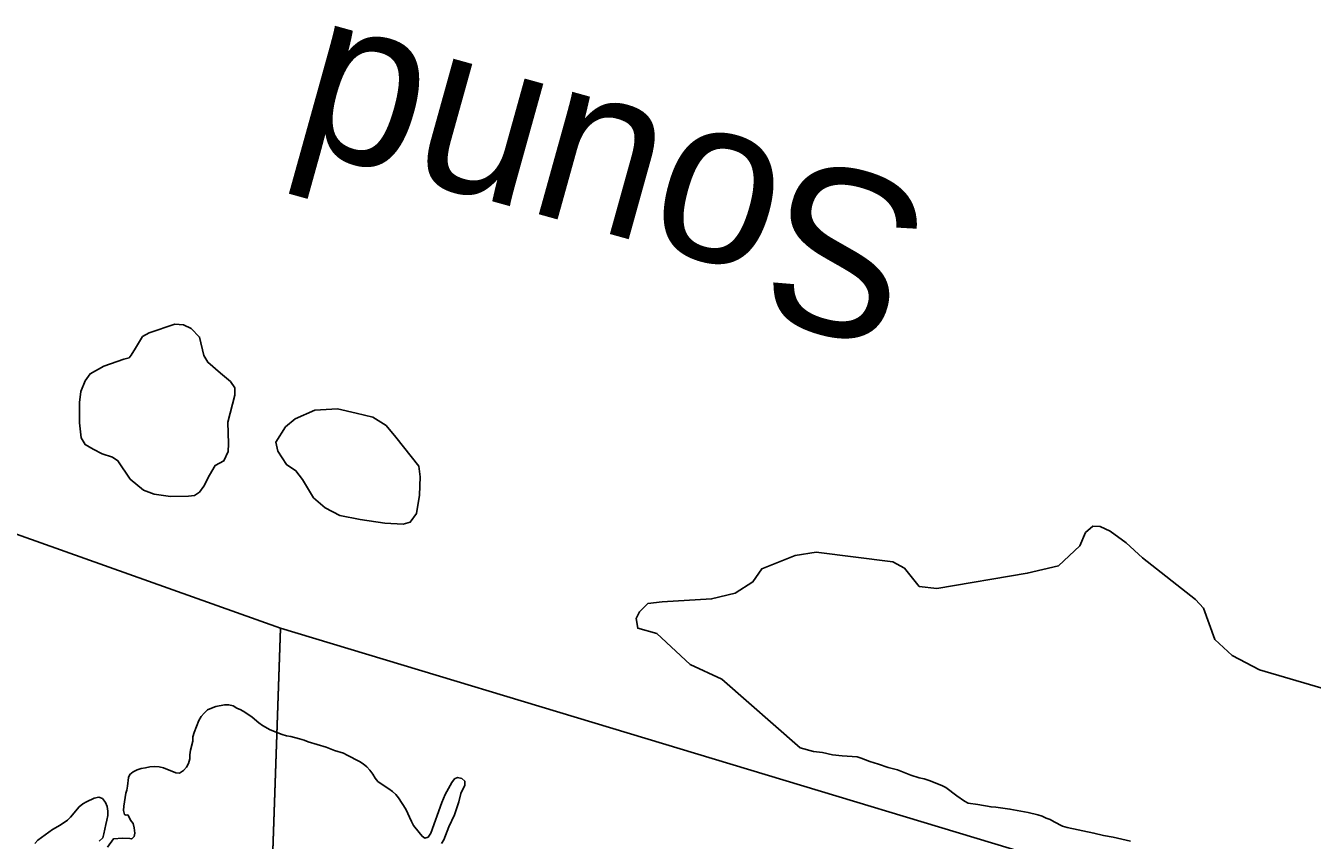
# Model space of a CAD drawing. Extents: x 2308163 to 2335412, y -96774 to 125428.
# Drawn here: x 2326033 to 2326126.4, y 123280.7 to 123339.8 of the extents above; entities that cross this region are included whole.
import ezdxf

# ---------------------------------------------------------------- set-up
doc = ezdxf.new("R2010")
doc.units = 0
for name, color, linetype in [('Old_Level_21', 7, 'Continuous'), ('Old_Level_60', 7, 'Continuous'), ('Old_Level_61', 7, 'Continuous'), ('Old_Level_63', 7, 'Continuous')]:
    doc.layers.add(name, color=color, linetype=linetype)

msp = doc.modelspace()

# ---------------------------------------------------------------- linework, layer by layer
at = {"layer": 'Old_Level_60'}
for points in [[(2326048.031, 123290.408), (2326047.721, 123290.48), (2326047.412, 123290.486), (2326046.778, 123290.36), (2326046.461, 123290.249), (2326046.18, 123290.117), (2326045.93, 123289.886), (2326045.724, 123289.634), (2326045.55, 123289.346), (2326045.208, 123288.468), (2326045.115, 123288.172), (2326045.1, 123287.847), (2326044.931, 123287.197), (2326044.887, 123286.869), (2326044.903, 123286.558), (2326044.805, 123286.241), (2326044.658, 123285.952), (2326044.441, 123285.71), (2326044.152, 123285.532), (2326043.875, 123285.557), (2326042.985, 123285.918), (2326042.658, 123285.995), (2326042.321, 123286.017), (2326041.993, 123285.998), (2326041.675, 123285.912), (2326041.365, 123285.857), (2326041.059, 123285.771), (2326040.785, 123285.618), (2326040.527, 123285.439), (2326040.434, 123285.213), (2326040.376, 123284.585), (2326040.32, 123284.282), (2326040.25, 123284.087), (2326040.195, 123283.768), (2326040.104, 123283.141), (2326040.075, 123282.827), (2326040.15, 123282.53), (2326040.279, 123282.485), (2326040.385, 123282.502), (2326040.413, 123282.491), (2326040.597, 123282.113), (2326040.782, 123281.863), (2326040.864, 123281.55), (2326040.899, 123281.178), (2326040.847, 123280.941), (2326040.674, 123280.754), (2326040.527, 123280.779), (2326040.008, 123280.807), (2326039.345, 123280.759), (2326038.92, 123280.164)], [(2326063.156, 123280.431), (2326063.326, 123280.699), (2326063.698, 123281.632), (2326064.116, 123282.496), (2326064.427, 123283.456), (2326064.576, 123284.061), (2326064.698, 123284.356), (2326064.844, 123284.631), (2326064.844, 123284.935), (2326064.628, 123285.136), (2326064.321, 123285.218), (2326064.114, 123285.108), (2326063.915, 123284.861), (2326063.437, 123283.983), (2326063.177, 123283.387), (2326062.375, 123281.164), (2326062.189, 123280.891), (2326061.95, 123280.803), (2326061.747, 123280.952), (2326061.548, 123281.223), (2326061.124, 123281.725), (2326060.973, 123282.015), (2326060.571, 123282.903), (2326060.043, 123283.744), (2326059.838, 123283.985), (2326059.592, 123284.207), (2326059.346, 123284.388), (2326059.075, 123284.555), (2326058.551, 123284.919), (2326058.343, 123285.175), (2326058.171, 123285.45), (2326057.954, 123285.742), (2326057.733, 123285.994), (2326057.482, 123286.206), (2326057.211, 123286.372), (2326056.319, 123286.84), (2326056.043, 123286.967), (2326055.394, 123287.177), (2326054.78, 123287.422), (2326053.484, 123287.797), (2326053.183, 123287.914), (2326052.859, 123288.016), (2326052.229, 123288.18), (2326051.92, 123288.227), (2326051.606, 123288.324), (2326050.716, 123288.68), (2326050.157, 123288.989), (2326049.899, 123289.175), (2326049.422, 123289.588), (2326048.877, 123289.952), (2326048.59, 123290.115), (2326048.308, 123290.246), (2326048.031, 123290.408)], [(2326038.319, 123280.591), (2326038.569, 123280.827), (2326038.657, 123281.133), (2326038.796, 123281.799), (2326038.88, 123282.117), (2326038.934, 123282.45), (2326038.949, 123282.775), (2326038.898, 123283.102), (2326038.766, 123283.396), (2326038.552, 123283.678), (2326038.281, 123283.784), (2326037.96, 123283.718), (2326037.391, 123283.448), (2326037.116, 123283.295), (2326036.859, 123283.091), (2326036.237, 123282.34), (2326036.016, 123282.109), (2326035.492, 123281.751), (2326034.922, 123281.43), (2326033.869, 123280.674), (2326033.653, 123280.427)]]:
    msp.add_lwpolyline(points, dxfattribs=at)
at = {"layer": 'Old_Level_61'}
for points in [[(2326048.149, 123312.965), (2326047.65, 123311.01), (2326047.688, 123309.434), (2326047.669, 123308.866), (2326047.363, 123308.185), (2326046.733, 123307.866), (2326046.316, 123307.164), (2326045.918, 123306.365), (2326045.603, 123305.929), (2326045.224, 123305.672), (2326044.787, 123305.622), (2326043.488, 123305.61), (2326042.315, 123305.773), (2326041.538, 123306.064), (2326040.573, 123306.869), (2326039.672, 123308.206), (2326039.289, 123308.463), (2326038.534, 123308.713), (2326037.874, 123309.031), (2326037.285, 123309.371), (2326037.006, 123309.868), (2326036.878, 123310.965), (2326036.882, 123312.418), (2326036.979, 123313.228), (2326037.304, 123314.004), (2326037.647, 123314.511), (2326038.66, 123315.07), (2326040.111, 123315.584), (2326040.484, 123315.673), (2326040.633, 123315.876), (2326040.947, 123316.368), (2326041.462, 123317.215), (2326041.932, 123317.488), (2326043.804, 123318.119), (2326044.439, 123318.067), (2326044.995, 123317.809), (2326045.598, 123317.173), (2326045.899, 123315.852), (2326046.211, 123315.354), (2326047.125, 123314.555), (2326047.844, 123313.961), (2326048.152, 123313.483), (2326048.149, 123312.965)], [(2326061.623, 123307.033), (2326061.566, 123305.714), (2326061.335, 123304.365), (2326060.887, 123303.74), (2326060.384, 123303.61), (2326059.046, 123303.682), (2326057.252, 123303.942), (2326055.783, 123304.236), (2326054.706, 123304.781), (2326053.863, 123305.512), (2326053.067, 123306.83), (2326052.59, 123307.476), (2326051.912, 123307.921), (2326051.276, 123308.904), (2326051.14, 123309.549), (2326051.844, 123310.657), (2326052.535, 123311.248), (2326053.966, 123311.865), (2326055.611, 123311.981), (2326056.964, 123311.665), (2326058.179, 123311.354), (2326059.151, 123310.751), (2326059.857, 123309.909), (2326061.523, 123307.808), (2326061.623, 123307.033)], [(2326113.171, 123280.601), (2326111.904, 123280.889), (2326111.207, 123281.004), (2326110.522, 123281.175), (2326108.587, 123281.587), (2326108.243, 123281.691), (2326107.642, 123281.991), (2326107.349, 123282.174), (2326107.044, 123282.266), (2326106.764, 123282.402), (2326106.438, 123282.5), (2326105.75, 123282.666), (2326104.418, 123282.925), (2326103.39, 123283.057), (2326103.058, 123283.084), (2326102.088, 123283.26), (2326101.397, 123283.36), (2326101.114, 123283.486), (2326100.558, 123283.871), (2326099.759, 123284.488), (2326099.479, 123284.635), (2326098.555, 123285.002), (2326098.203, 123285.116), (2326097.842, 123285.2), (2326097.225, 123285.389), (2326096.248, 123285.758), (2326095.571, 123285.949), (2326094.891, 123286.186), (2326094.255, 123286.375), (2326093.617, 123286.621), (2326093.321, 123286.702), (2326092.973, 123286.745), (2326092.25, 123286.775), (2326091.546, 123286.865), (2326090.807, 123287.018), (2326090.164, 123287.106), (2326089.19, 123287.378), (2326083.499, 123292.351), (2326081.204, 123293.426), (2326078.795, 123295.663), (2326077.409, 123296.041), (2326077.279, 123296.752), (2326077.521, 123297.227), (2326078.142, 123297.84), (2326079.185, 123297.972), (2326082.767, 123298.179), (2326084.468, 123298.582), (2326085.763, 123299.402), (2326086.404, 123300.355), (2326088.837, 123301.313), (2326090.345, 123301.566), (2326095.916, 123300.875), (2326096.756, 123300.399), (2326097.836, 123299.082), (2326099.114, 123298.941), (2326105.68, 123300.041), (2326107.937, 123300.573), (2326109.488, 123302.038), (2326109.896, 123302.985), (2326110.437, 123303.449), (2326110.961, 123303.431), (2326111.699, 123303.085), (2326112.87, 123302.242), (2326114.033, 123301.165), (2326117.893, 123298.126), (2326118.481, 123297.491), (2326119.303, 123295.221), (2326120.551, 123294.061), (2326122.528, 123293.032), (2326128.383, 123291.301)]]:
    msp.add_lwpolyline(points, dxfattribs=at)
at = {"layer": 'Old_Level_63'}
for p, q in [((2326051.481, 123296.047), (2325935.849, 123337.24)), ((2326216.613, 123246.241), (2326051.481, 123296.047))]:
    msp.add_line(p, q, dxfattribs=at)
for points in [[(2326051.48, 123296.017), (2326047.174, 123171.156), (2325940.967, 123174.819)], [(2326216.613, 123246.241), (2326207.405, 122979.252), (2326040.737, 122984.512), (2326051.481, 123296.047)]]:
    msp.add_lwpolyline(points, dxfattribs=at)

# ---------------------------------------------------------------- texts
at = {"layer": 'Old_Level_21'}
msp.add_text('Masonboro         Sound', height=12, rotation=164.45857, dxfattribs=at).set_placement((2326215.135, 123295.357))

doc.saveas('drawing.dxf')
